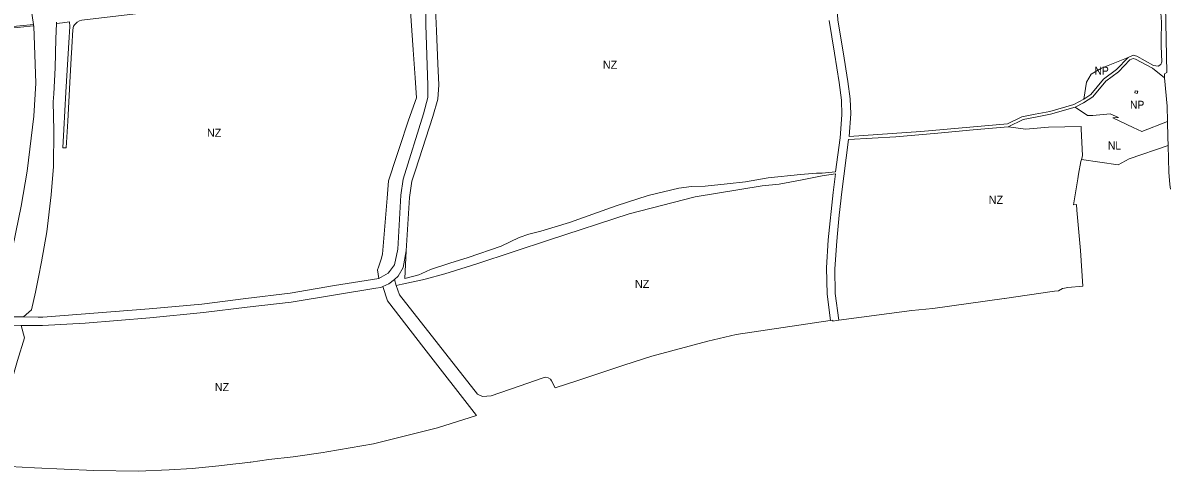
# Model space of a CAD drawing. Extents: x -650451 to -642268, y -1075216 to -1066610.
# Drawn here: x -645020 to -643317, y -1070989 to -1070322 of the extents above; entities that cross this region are included whole.
import ezdxf

# ---------------------------------------------------------------- set-up
doc = ezdxf.new("R2010")
doc.units = 0
doc.header["$LTSCALE"] = 4.8
for name, color, linetype, lineweight in [('15', 7, 'Continuous', 13), ('24', 7, 'Continuous', 13), ('30', 7, 'Continuous', 13), ('45', 7, 'Continuous', 13), ('46', 7, 'Continuous', 13), ('47', 7, 'Continuous', 13), ('48', 7, 'Continuous', 13)]:
    doc.layers.add(name, color=color, linetype=linetype, lineweight=lineweight)
doc.layers.add('62', color=7, linetype='Continuous')

msp = doc.modelspace()

# ---------------------------------------------------------------- linework, layer by layer
at = {"layer": '15'}
msp.add_line((-645004.791, -1070324.889), (-645004.523, -1070326.697), dxfattribs=at)
for points in [[(-643443.97, -1070117.9), (-643447.11, -1070120.36), (-643394.72, -1070192.46), (-643365.81, -1070233.74), (-643321.63, -1070297.65), (-643319.68, -1070396.52), (-643323.32, -1070398.24), (-643323.48, -1070404.29)], [(-643377.4, -1070373.91), (-643369.96, -1070370.47), (-643364.57, -1070372.2), (-643339.86, -1070385.67), (-643332.76, -1070386.69), (-643328.7, -1070384.53), (-643327.21, -1070380.37), (-643328.23, -1070357.18), (-643328.02, -1070343.62), (-643327.74, -1070325.85), (-643328, -1070321.45), (-643328.87, -1070307.62), (-643333.3, -1070289.47), (-643344.72, -1070271.05), (-643381.54, -1070218.57), (-643429.35, -1070151.61), (-643452.86, -1070119.74), (-643459.33, -1070122.38), (-643478.13, -1070124.25), (-643485.57, -1070124.21), (-643547.12, -1070123.91), (-643652.76, -1070129.53), (-643669.62, -1070131.03)], [(-643811.51, -1070279.84), (-643810.66, -1070294.47), (-643809.12, -1070318.15), (-643808.57, -1070321.41), (-643801.16, -1070365.63), (-643793.87, -1070409.87), (-643790.37, -1070435.73), (-643789.85, -1070457.79), (-643792.3, -1070491.62), (-643685.51, -1070484.11), (-643556.78, -1070472.69), (-643535.28, -1070462.36), (-643515.79, -1070458.2), (-643493.94, -1070454.16), (-643457.91, -1070443.79), (-643443.3, -1070435.98)], [(-644940.03, -1070321.45), (-644943.15, -1070324.74), (-644945.29, -1070327.53), (-644946.21, -1070332.69), (-644947.75, -1070358.43), (-644947.82, -1070359.9), (-644948.05, -1070366.48), (-644950.04, -1070401.77), (-644953.79, -1070468.56), (-644956.07, -1070508.51), (-644961.07, -1070508.53), (-644959.52, -1070481.18), (-644956.4, -1070425.81), (-644951.76, -1070343.55), (-644950.87, -1070327.8), (-644951.23, -1070321.08), (-644961.59, -1070322.6), (-644970.61, -1070323.44), (-644970.55, -1070321.56)], [(-644450.88, -1070661.71), (-644452.44, -1070702.66), (-644432.1, -1070697.37), (-644427.24, -1070695.21), (-644414.59, -1070689.67), (-644385.98, -1070680.12), (-644358.62, -1070671.61), (-644309.62, -1070654.96), (-644282.57, -1070641.86), (-644268.2, -1070637.09), (-644250.67, -1070632.65), (-644207.69, -1070619.37), (-644138.55, -1070594.64), (-644090.69, -1070579.37), (-644045.56, -1070568.37), (-644026.58, -1070565.71), (-644006.05, -1070565.67), (-643973.61, -1070561.95), (-643946.24, -1070559.23), (-643912.48, -1070552.82), (-643864.45, -1070548.06), (-643840.56, -1070546.09), (-643832.25, -1070546.34), (-643812.19, -1070543.95), (-643805.57, -1070493.58), (-643802.79, -1070459.17), (-643803.38, -1070437.51), (-643806.96, -1070411.01), (-643814.11, -1070367.77), (-643821.9, -1070319.09)], [(-645004.523, -1070326.697), (-645043.33, -1070330.7), (-645075.2, -1070334.84), (-645083.74, -1070336.18), (-645082.85, -1070332.97), (-645075.22, -1070332.26), (-645045.31, -1070329.09), (-645004.791, -1070324.889)], [(-643443.3, -1070435.98), (-643432.98, -1070429.2), (-643414.1, -1070406.23), (-643394.43, -1070391.98), (-643377.4, -1070373.91)], [(-643323.48, -1070404.29), (-643341.3, -1070390.01), (-643366.35, -1070376.36), (-643369.66, -1070375.29), (-643374.72, -1070377.63), (-643391.45, -1070395.38), (-643410.62, -1070409.09), (-643429.94, -1070432.58), (-643443.57, -1070441.55), (-643456.25, -1070448)], [(-643456.25, -1070448), (-643492.91, -1070458.54), (-643514.92, -1070462.62), (-643533.33, -1070466.42), (-643555.57, -1070477.1)], [(-643555.57, -1070477.1), (-643607.92, -1070481.76), (-643660.41, -1070486.4), (-643722.54, -1070491.91), (-643792.92, -1070496.13), (-643800.14, -1070550.41), (-643803.6, -1070577.83), (-643804.7, -1070587.33), (-643806.8, -1070608.55), (-643809.54, -1070636.04), (-643810.6, -1070647.07), (-643813.36, -1070688.59), (-643812.9, -1070724.95), (-643807.25, -1070765.03)], [(-643819.73, -1070765.42), (-643824.78, -1070725.95), (-643825.81, -1070687.18), (-643823.08, -1070645.43), (-643815.92, -1070574.91), (-643812.42, -1070547.08), (-643832.37, -1070550.07), (-643862.02, -1070556.16), (-643896.03, -1070562.41), (-643921.38, -1070565.18), (-644021.05, -1070581.26), (-644118.96, -1070606.63), (-644237.71, -1070645.08), (-644345.7, -1070680.97), (-644393.33, -1070695.85), (-644422.35, -1070703.76), (-644426.61, -1070704.98), (-644456.63, -1070711.49), (-644465.31, -1070713.25), (-644468.1, -1070704.23)], [(-644468.1, -1070704.23), (-644462.34, -1070699.27), (-644455.11, -1070686.35), (-644450.88, -1070661.71)], [(-643807.25, -1070765.03), (-643810.79, -1070765.53), (-643816.22, -1070766.3), (-643816.49, -1070764.94), (-643819.73, -1070765.42)]]:
    msp.add_lwpolyline(points, dxfattribs=at)
at = {"layer": '24'}
for points in [[(-644455.2, -1070554.88), (-644424.87, -1070457.83), (-644418.69, -1070433.36), (-644418.23, -1070415.62), (-644421.45, -1070325.29), (-644422.5, -1070226.42), (-644420.14, -1070208.56), (-644418.61, -1070204.51), (-644417.36, -1070203.24), (-644410.56, -1070196.2), (-644407.55, -1070194.16), (-644399.15, -1070188.55)], [(-644408.82, -1070228.94), (-644406.38, -1070312.45), (-644406.01, -1070323.51), (-644405.56, -1070334.31), (-644403.58, -1070383.55), (-644402.33, -1070414.48)], [(-644402.33, -1070414.48), (-644403.5, -1070435.87), (-644410.99, -1070461.71), (-644436.98, -1070541.65), (-644442.13, -1070558.01), (-644445.69, -1070582.21), (-644450.88, -1070661.71), (-644455.11, -1070686.35), (-644462.34, -1070699.27), (-644468.1, -1070704.23), (-644476.35, -1070710.99), (-644485.61, -1070714.95)], [(-644467.84, -1070682.37), (-644463.28, -1070659.06), (-644458.85, -1070579.04), (-644455.2, -1070554.88)], [(-644688.84, -1070732.63), (-644623.1, -1070724.61), (-644557.28, -1070713.52), (-644491.42, -1070702.64), (-644477.46, -1070695.09)], [(-644477.46, -1070695.09), (-644475.49, -1070692.64), (-644467.84, -1070682.37)], [(-644485.61, -1070714.95), (-644488.23, -1070716.08), (-644495.86, -1070717.35), (-644558.77, -1070727.73), (-644621.65, -1070738.3)], [(-644997.82, -1070760.38), (-644991.08, -1070760.18), (-644833, -1070748.18), (-644754.57, -1070740.86), (-644688.84, -1070732.63)], [(-644621.65, -1070738.3), (-644686.85, -1070745.74), (-644752.01, -1070753.35), (-644831.71, -1070761.2)], [(-644831.71, -1070761.2), (-644927.98, -1070769.22), (-644991.52, -1070772.83), (-644994.64, -1070772.97), (-645016.08, -1070772.8), (-645023.25, -1070772.62), (-645046.46, -1070771.98), (-645100.32, -1070769.5), (-645156.988, -1070766.884)], [(-645047.39, -1070759.71), (-645038.44, -1070759.83), (-645019.57, -1070760.07), (-644997.82, -1070760.38)]]:
    msp.add_lwpolyline(points, dxfattribs=at)
at = {"layer": '30'}
msp.add_lwpolyline([(-643364.038, -1070423.969), (-643363.11, -1070424.15), (-643363.78, -1070427.56), (-643367.55, -1070426.79), (-643366.86, -1070423.42)], close=True, dxfattribs=at)
at = {"layer": '45'}
for points in [[(-643323.48, -1070404.29), (-643323.32, -1070398.24), (-643319.68, -1070396.52), (-643321.63, -1070297.65), (-643365.81, -1070233.74), (-643394.72, -1070192.46), (-643447.11, -1070120.36), (-643443.97, -1070117.9)], [(-643318.67, -1070469.28), (-643319.18, -1070446.35), (-643323.48, -1070404.29)], [(-643317.9, -1070504.73), (-643318.15, -1070492.76), (-643318.67, -1070469.28)], [(-643314.51, -1070569.69), (-643315.27, -1070563.2), (-643317.08, -1070544.75), (-643317.9, -1070504.73)]]:
    msp.add_lwpolyline(points, dxfattribs=at)
at = {"layer": '46'}
msp.add_line((-644450.88, -1070661.71), (-644445.69, -1070582.21), dxfattribs=at)
for points in [[(-645499.142, -1070133.293), (-645466.862, -1070133.219), (-645454.881, -1070137.836), (-645455.073, -1070009.111), (-645350.591, -1070013.242), (-645221.99, -1070001.66), (-645194.003, -1069998.417), (-645123.206, -1069988.629), (-645086.484, -1069984.195), (-645065.235, -1070011.695), (-645056.555, -1070026.163), (-645050.293, -1070047.035), (-645043.92, -1070076.344), (-645034.122, -1070126.616), (-645004.791, -1070324.889)], [(-643669.62, -1070131.03), (-643652.76, -1070129.53), (-643547.12, -1070123.91), (-643485.57, -1070124.21), (-643478.13, -1070124.25), (-643459.33, -1070122.38), (-643452.86, -1070119.74), (-643429.35, -1070151.61), (-643381.54, -1070218.57), (-643344.72, -1070271.05), (-643333.3, -1070289.47), (-643328.87, -1070307.62), (-643328, -1070321.45), (-643327.74, -1070325.85), (-643328.02, -1070343.62), (-643328.23, -1070357.18), (-643327.21, -1070380.37), (-643328.7, -1070384.53), (-643332.76, -1070386.69), (-643339.86, -1070385.67), (-643364.57, -1070372.2), (-643369.96, -1070370.47), (-643377.4, -1070373.91)], [(-644970.61, -1070323.44), (-644961.59, -1070322.6), (-644951.23, -1070321.08), (-644950.87, -1070327.8), (-644951.76, -1070343.55), (-644956.4, -1070425.81), (-644959.52, -1070481.18), (-644961.07, -1070508.53), (-644956.07, -1070508.51), (-644953.79, -1070468.56), (-644950.04, -1070401.77), (-644948.05, -1070366.48), (-644947.82, -1070359.9), (-644947.75, -1070358.43), (-644946.21, -1070332.69), (-644945.29, -1070327.53), (-644943.15, -1070324.74), (-644940.03, -1070321.45), (-644936.25, -1070319.31), (-644932.83, -1070318.55), (-644693.15, -1070290.04), (-644631.44, -1070280.4), (-644458.58, -1070221.91), (-644450.15, -1070219.06)], [(-644450.15, -1070219.06), (-644445.28, -1070290.84), (-644440.36, -1070362.62), (-644437.53, -1070404.1), (-644435.51, -1070433.85), (-644447.14, -1070467.28), (-644460.5, -1070507.68), (-644464.98, -1070521.13), (-644476.94, -1070557.45), (-644479.06, -1070583.13), (-644485.64, -1070666.7), (-644488.01, -1070674.2), (-644491.82, -1070685.92), (-644493.5, -1070689.75), (-644491.42, -1070702.64), (-644557.28, -1070713.52)], [(-644403.58, -1070383.55), (-644405.56, -1070334.31), (-644406.01, -1070323.51), (-644406.38, -1070312.45), (-644408.82, -1070228.94), (-644408.54, -1070228.87)], [(-643443.3, -1070435.98), (-643457.91, -1070443.79), (-643493.94, -1070454.16), (-643515.79, -1070458.2), (-643535.28, -1070462.36), (-643556.78, -1070472.69), (-643685.51, -1070484.11), (-643792.3, -1070491.62), (-643789.85, -1070457.79), (-643790.37, -1070435.73), (-643793.87, -1070409.87), (-643801.16, -1070365.63), (-643808.57, -1070321.41), (-643809.12, -1070318.15), (-643810.66, -1070294.47), (-643811.51, -1070279.84)], [(-645019.57, -1070760.07), (-645007.68, -1070749.5), (-645001.71, -1070723.39), (-644997.14, -1070700.88), (-644992.6, -1070677.92), (-644985.04, -1070633.43), (-644978.44, -1070578.56), (-644975.05, -1070536.16), (-644974.44, -1070482.48), (-644975.29, -1070440.14), (-644974.69, -1070427.86), (-644972.48, -1070389.15), (-644971.37, -1070345.98), (-644970.61, -1070323.44)], [(-643821.9, -1070319.09), (-643814.11, -1070367.77), (-643806.96, -1070411.01), (-643803.38, -1070437.51), (-643802.79, -1070459.17), (-643805.57, -1070493.58), (-643812.19, -1070543.95), (-643832.25, -1070546.34), (-643840.56, -1070546.09), (-643864.45, -1070548.06), (-643912.48, -1070552.82), (-643946.24, -1070559.23), (-643973.61, -1070561.95), (-644006.05, -1070565.67), (-644026.58, -1070565.71), (-644045.56, -1070568.37), (-644090.69, -1070579.37), (-644138.55, -1070594.64), (-644207.69, -1070619.37), (-644250.67, -1070632.65), (-644268.2, -1070637.09), (-644282.57, -1070641.86), (-644309.62, -1070654.96), (-644358.62, -1070671.61), (-644385.98, -1070680.12), (-644414.59, -1070689.67), (-644427.24, -1070695.21), (-644432.1, -1070697.37), (-644452.44, -1070702.66), (-644450.88, -1070661.71)], [(-645004.791, -1070324.889), (-645045.31, -1070329.09), (-645075.22, -1070332.26), (-645082.85, -1070332.97), (-645083.74, -1070336.18), (-645075.2, -1070334.84), (-645043.33, -1070330.7), (-645004.523, -1070326.697)], [(-645004.523, -1070326.697), (-645004.434, -1070327.302), (-645001.312, -1070412.099), (-645004.327, -1070461.264), (-645014.277, -1070543.11), (-645023.048, -1070595.033), (-645039.574, -1070675.065), (-645045.493, -1070696.321), (-645059.308, -1070747.712), (-645059.403, -1070749.195)], [(-643377.4, -1070373.91), (-643417.11, -1070389.78), (-643432.51, -1070398.84), (-643439.14, -1070410.59), (-643443.3, -1070435.98)], [(-644445.69, -1070582.21), (-644442.13, -1070558.01), (-644436.98, -1070541.65), (-644410.99, -1070461.71), (-644403.5, -1070435.87), (-644402.33, -1070414.48), (-644403.58, -1070383.55)], [(-643555.57, -1070477.1), (-643529.45, -1070480.45), (-643495.67, -1070477.55), (-643447.34, -1070476.49), (-643447.14, -1070480.35), (-643445.1, -1070520.47), (-643446.89, -1070526.01)], [(-643807.25, -1070765.03), (-643812.9, -1070724.95), (-643813.36, -1070688.59), (-643810.6, -1070647.07), (-643809.54, -1070636.04), (-643806.8, -1070608.55), (-643804.7, -1070587.33), (-643803.6, -1070577.83), (-643800.14, -1070550.41), (-643792.92, -1070496.13), (-643722.54, -1070491.91), (-643660.41, -1070486.4), (-643607.92, -1070481.76), (-643555.57, -1070477.1)], [(-643446.89, -1070526.01), (-643447.79, -1070528.63), (-643450.98, -1070547.74), (-643452.14, -1070554.77), (-643458.42, -1070593.43), (-643454.28, -1070592.709)], [(-644465.31, -1070713.25), (-644456.63, -1070711.49), (-644426.61, -1070704.98), (-644422.35, -1070703.76), (-644393.33, -1070695.85), (-644345.7, -1070680.97), (-644237.71, -1070645.08), (-644118.96, -1070606.63), (-644021.05, -1070581.26), (-643921.38, -1070565.18), (-643896.03, -1070562.41), (-643862.02, -1070556.16), (-643832.37, -1070550.07), (-643812.42, -1070547.08), (-643815.92, -1070574.91), (-643823.08, -1070645.43), (-643825.81, -1070687.18), (-643824.78, -1070725.95), (-643819.73, -1070765.42)], [(-643454.28, -1070592.709), (-643453.51, -1070601.14), (-643448.02, -1070660.96), (-643444.86, -1070714.45), (-643467.04, -1070716.16), (-643472.11, -1070717.24), (-643474.76, -1070717.81), (-643481.11, -1070721), (-643486.91, -1070721.84), (-643490.45, -1070722.36), (-643561.01, -1070732.61), (-643561.72, -1070732.71), (-643667.74, -1070747.35), (-643699.12, -1070750.28), (-643807.25, -1070765.03)], [(-644557.28, -1070713.52), (-644623.1, -1070724.61), (-644688.84, -1070732.63), (-644754.57, -1070740.86), (-644833, -1070748.18)], [(-644558.77, -1070727.73), (-644495.86, -1070717.35), (-644488.23, -1070716.08), (-644485.61, -1070714.95)], [(-644485.61, -1070714.95), (-644478.67, -1070736.28), (-644424.37, -1070806.03), (-644346.21, -1070906.61)], [(-644229.12, -1070865.52), (-644234.66, -1070855.08), (-644236.3, -1070852.87), (-644239.47, -1070850.71), (-644243.15, -1070849.89), (-644246.93, -1070850.52), (-644282.77, -1070863.19), (-644324.34, -1070877.71), (-644337.15, -1070878.64), (-644344.86, -1070875.09), (-644460.82, -1070727.21), (-644465.31, -1070713.25)], [(-644831.71, -1070761.2), (-644752.01, -1070753.35), (-644686.85, -1070745.74), (-644621.65, -1070738.3), (-644558.77, -1070727.73)], [(-644833, -1070748.18), (-644991.08, -1070760.18), (-644997.82, -1070760.38), (-645019.57, -1070760.07)], [(-644994.64, -1070772.97), (-644991.52, -1070772.83), (-644927.98, -1070769.22), (-644831.71, -1070761.2)], [(-643819.73, -1070765.42), (-643820.15, -1070765.48), (-643960.05, -1070786.37), (-644002.11, -1070795.97), (-644085.66, -1070818.36), (-644127.14, -1070831.94), (-644195.53, -1070854.56), (-644229.12, -1070865.52)], [(-645071.99, -1070980.72), (-645064.39, -1070944.7), (-645050.47, -1070891.48), (-645045.74, -1070877.19), (-645043, -1070871.35), (-645039.25, -1070863.33), (-645028.25, -1070824.83), (-645018.18, -1070791.34), (-645023.25, -1070772.62), (-645016.08, -1070772.8), (-644994.64, -1070772.97)], [(-644346.21, -1070906.61), (-644403.98, -1070925.17), (-644499.43, -1070948.66), (-644568.83, -1070960.62), (-644574.31, -1070961.56), (-644618.81, -1070968.38), (-644654.83, -1070972.31), (-644681.76, -1070976.26), (-644682.56, -1070976.36), (-644694.4, -1070977.9), (-644708.33, -1070979.38), (-644729.27, -1070981.81), (-644768.9, -1070985.64), (-644803.16, -1070987.59), (-644849.14, -1070989.48), (-644914.85, -1070988.67), (-645003.39, -1070984.69), (-645058.66, -1070981.49), (-645071.99, -1070980.72)]]:
    msp.add_lwpolyline(points, dxfattribs=at)
at = {"layer": '47'}
for points in [[(-643555.57, -1070477.1), (-643533.33, -1070466.42), (-643514.92, -1070462.62), (-643492.91, -1070458.54), (-643456.25, -1070448)], [(-643456.25, -1070448), (-643437.83, -1070460.11), (-643429.96, -1070460.34), (-643404.24, -1070457.81), (-643391.82, -1070463.16), (-643400.1, -1070463.61), (-643370.04, -1070477.96), (-643357.15, -1070484.11), (-643318.67, -1070469.28)], [(-643446.89, -1070526.01), (-643445.1, -1070520.47), (-643447.14, -1070480.35), (-643447.34, -1070476.49), (-643495.67, -1070477.55), (-643529.45, -1070480.45), (-643555.57, -1070477.1)], [(-643318.67, -1070469.28), (-643318.15, -1070492.76), (-643317.9, -1070504.73)], [(-643317.9, -1070504.73), (-643376.07, -1070524.59), (-643392.41, -1070533.68), (-643446.89, -1070526.01)]]:
    msp.add_lwpolyline(points, dxfattribs=at)
at = {"layer": '48'}
for points in [[(-643443.3, -1070435.98), (-643439.14, -1070410.59), (-643432.51, -1070398.84), (-643417.11, -1070389.78), (-643377.4, -1070373.91)], [(-643377.4, -1070373.91), (-643394.43, -1070391.98), (-643414.1, -1070406.23), (-643432.98, -1070429.2), (-643443.3, -1070435.98)], [(-643456.25, -1070448), (-643443.57, -1070441.55), (-643429.94, -1070432.58), (-643410.62, -1070409.09), (-643391.45, -1070395.38), (-643374.72, -1070377.63), (-643369.66, -1070375.29), (-643366.35, -1070376.36), (-643341.3, -1070390.01), (-643323.48, -1070404.29)], [(-643323.48, -1070404.29), (-643319.18, -1070446.35), (-643318.67, -1070469.28)], [(-643318.67, -1070469.28), (-643357.15, -1070484.11), (-643370.04, -1070477.96), (-643400.1, -1070463.61), (-643391.82, -1070463.16), (-643404.24, -1070457.81), (-643429.96, -1070460.34), (-643437.83, -1070460.11), (-643456.25, -1070448)]]:
    msp.add_lwpolyline(points, dxfattribs=at)
msp.add_lwpolyline([(-643364.038, -1070423.969), (-643366.86, -1070423.42), (-643367.55, -1070426.79), (-643363.78, -1070427.56), (-643363.11, -1070424.15)], close=True, dxfattribs=at)

# ---------------------------------------------------------------- texts
at = {"layer": '62'}
for p in [(-644158.312, -1070390.728), (-644746.815, -1070491.97), (-643584.649, -1070591.762), (-644110.61, -1070717.004), (-644735.261, -1070870.405)]:
    msp.add_text('NZ', height=12, dxfattribs=at).set_placement(p)
at = {"layer": '62', "width": 0.95}
for s, p in [('NP', (-643427.278, -1070399.769)), ('NP', (-643374.523, -1070450.369)), ('NL', (-643407.375, -1070510.927))]:
    msp.add_text(s, height=12, dxfattribs=at).set_placement(p)

doc.saveas('drawing.dxf')
